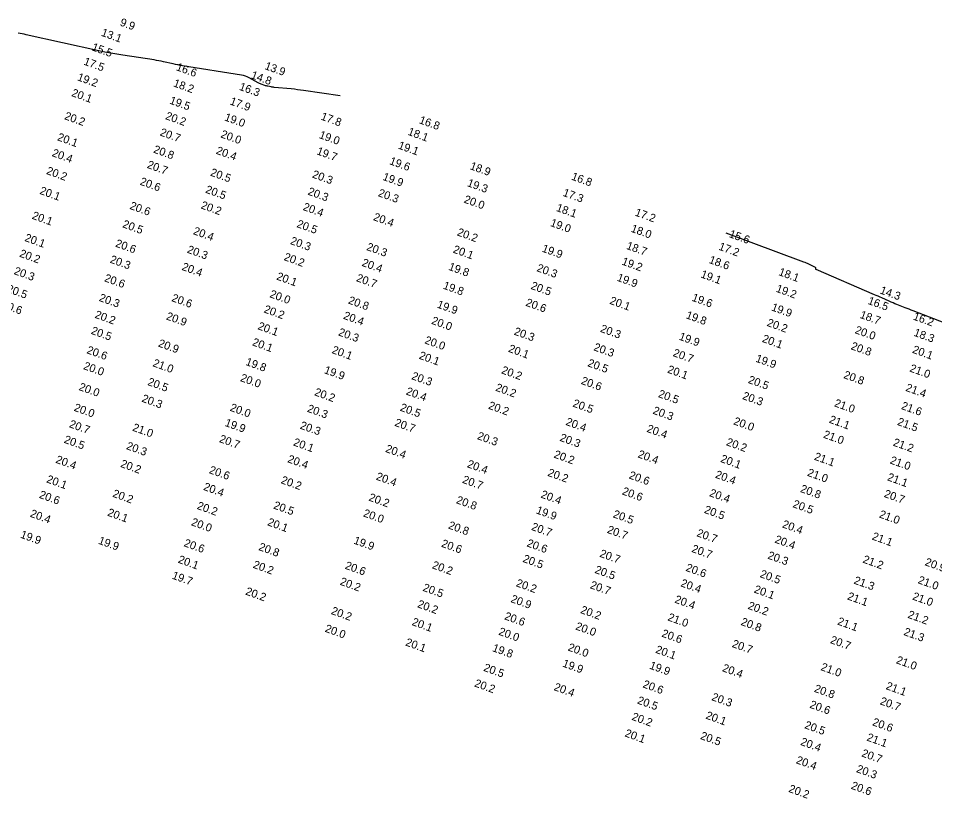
# Model space of a CAD drawing. Extents: x 988130 to 1132882, y 654656 to 841453.
# Drawn here: x 1050903 to 1051476, y 763044 to 763532 of the extents above; entities that cross this region are included whole.
import ezdxf

# ---------------------------------------------------------------- set-up
doc = ezdxf.new("R2010")
doc.units = 0
doc.layers.add('V-TOPO-MAJR', color=7, linetype='Continuous')
doc.layers.add('V-TOPO-SOUN', color=7, linetype='Continuous')

msp = doc.modelspace()

# ---------------------------------------------------------------- linework, layer by layer
at = {"layer": 'V-TOPO-MAJR'}
for points in [[(1051104.26, 763483.07), (1051081.43, 763486.43), (1051079.49, 763486.7), (1051077.56, 763486.94), (1051075.62, 763487.17), (1051073.67, 763487.36), (1051062.99, 763488.37), (1051062.5, 763488.43), (1051062.01, 763488.49), (1051061.52, 763488.57), (1051061.04, 763488.66), (1051059.09, 763489.04), (1051058.61, 763489.14), (1051058.13, 763489.26), (1051057.65, 763489.4), (1051057.19, 763489.56), (1051054.96, 763490.37), (1051054.44, 763490.57), (1051053.93, 763490.79), (1051053.42, 763491.03), (1051052.93, 763491.29), (1051047.33, 763494.39), (1051046.22, 763494.95), (1051045.07, 763495.4), (1051043.89, 763495.75), (1051042.67, 763496), (1051005.81, 763501.82), (1051004.32, 763502.07), (1051002.82, 763502.35), (1051001.33, 763502.65), (1050999.85, 763502.98), (1050993.92, 763504.36), (1050992.44, 763504.68), (1050990.95, 763504.98), (1050989.45, 763505.25), (1050987.95, 763505.49), (1050968.4, 763508.42), (1050964.64, 763509.02), (1050960.9, 763509.68), (1050957.17, 763510.4), (1050953.45, 763511.19), (1050908, 763521.24), (1050906.76, 763521.51), (1050905.52, 763521.78), (1050904.29, 763522.04), (1050903.05, 763522.3)], [(1051498.2, 763334.94), (1051462.1, 763348.78), (1051460.84, 763349.26), (1051459.58, 763349.75), (1051458.32, 763350.24), (1051457.07, 763350.73), (1051451.9, 763352.75), (1051450.72, 763353.22), (1051449.55, 763353.71), (1051448.38, 763354.21), (1051447.22, 763354.73), (1051442.59, 763356.82), (1051441.44, 763357.35), (1051440.27, 763357.86), (1051439.11, 763358.37), (1051437.95, 763358.88), (1051401.44, 763374.61), (1051401.34, 763374.67), (1051401.27, 763374.75), (1051401.23, 763374.86), (1051401.23, 763374.98), (1051401.3, 763375.51), (1051401.3, 763375.63), (1051401.27, 763375.74), (1051401.2, 763375.82), (1051401.09, 763375.89), (1051396.91, 763377.96), (1051396.17, 763378.31), (1051395.42, 763378.65), (1051394.66, 763378.96), (1051393.89, 763379.26), (1051345.37, 763397.22)]]:
    msp.add_lwpolyline(points, dxfattribs=at)

# ---------------------------------------------------------------- texts
at = {"layer": 'V-TOPO-SOUN'}
for s, p in [('9.9', (1050966.3, 763527.12)), ('13.1 ', (1050954.58, 763520.72)), ('15.5 ', (1050948.69, 763511.65)), ('17.5 ', (1050943.63, 763502.7)), ('16.6 ', (1051001.4, 763499.19)), ('13.9 ', (1051056.72, 763499.88)), ('19.2 ', (1050939.65, 763492.91)), ('14.8 ', (1051048.14, 763494.18)), ('18.2 ', (1050999.63, 763489.13)), ('16.3 ', (1051040.77, 763486.95)), ('20.1 ', (1050936.04, 763483.07)), ('19.5 ', (1050997.28, 763478.34)), ('17.9 ', (1051034.96, 763477.83)), ('20.2 ', (1050931.61, 763468.61)), ('20.2 ', (1050994.68, 763468.66)), ('19.0 ', (1051031.58, 763467.86)), ('17.8 ', (1051091.76, 763468.34)), ('16.8 ', (1051153.15, 763466.08)), ('20.7 ', (1050991.28, 763458.45)), ('18.1 ', (1051146.06, 763458.86)), ('20.1 ', (1050927.17, 763455.44)), ('20.0 ', (1051029.22, 763457.25)), ('19.0 ', (1051090.67, 763456.81)), ('20.8 ', (1050987.18, 763447.75)), ('20.4 ', (1051026.33, 763447.02)), ('19.7 ', (1051089.16, 763446.68)), ('19.1 ', (1051140.04, 763450.26)), ('20.4 ', (1050923.85, 763445.55)), ('19.6 ', (1051134.64, 763440.49)), ('20.7 ', (1050983.24, 763438.21)), ('18.9 ', (1051184.91, 763437.38)), ('20.2 ', (1050920.36, 763434.37)), ('20.5 ', (1051022.73, 763433.37)), ('20.3 ', (1051086.36, 763432.18)), ('19.9 ', (1051130.38, 763430.68)), ('16.8 ', (1051248.26, 763430.86)), ('20.6 ', (1050978.76, 763427.71)), ('19.3 ', (1051183.17, 763426.79)), ('20.1 ', (1050916.17, 763421.97)), ('20.5 ', (1051019.7, 763422.7)), ('20.3 ', (1051083.62, 763421.49)), ('20.3 ', (1051127.53, 763420.54)), ('17.3 ', (1051242.93, 763420.72)), ('20.6 ', (1050972.43, 763412.54)), ('20.2 ', (1051016.84, 763412.89)), ('20.4 ', (1051080.59, 763411.87)), ('20.0 ', (1051181.13, 763416.53)), ('20.1 ', (1050911.38, 763406.42)), ('18.1 ', (1051238.77, 763411.31)), ('17.2 ', (1051287.96, 763408.4)), ('20.5 ', (1050967.89, 763401.1)), ('20.5 ', (1051076.71, 763401.2)), ('20.4 ', (1051124.56, 763405.56)), ('19.0 ', (1051235.08, 763401.91)), ('20.4 ', (1051012.05, 763396.79)), ('20.2 ', (1051176.89, 763396.03)), ('18.0 ', (1051285.43, 763398.3)), ('15.6 ', (1051346.74, 763394.95)), ('20.1 ', (1050906.77, 763392.55)), ('20.6 ', (1050963.43, 763389.03)), ('20.3 ', (1051072.66, 763390.64)), ('20.3 ', (1051008.26, 763385.22)), ('20.3 ', (1051120.31, 763386.89)), ('20.1 ', (1051174.3, 763385.3)), ('19.9 ', (1051229.88, 763385.87)), ('18.7 ', (1051282.58, 763387.58)), ('17.2 ', (1051340.24, 763387.08)), ('20.2 ', (1050903.56, 763382.73)), ('20.3 ', (1050960.04, 763379.01)), ('20.2 ', (1051068.69, 763380.59)), ('19.2 ', (1051279.74, 763377.81)), ('18.6 ', (1051334.18, 763378.78)), ('20.3 ', (1050900.09, 763371.83)), ('20.4 ', (1051004.95, 763374.47)), ('20.4 ', (1051117.37, 763377)), ('19.8 ', (1051171.5, 763374.49)), ('20.3 ', (1051226.61, 763373.68)), ('20.6 ', (1050956.54, 763367.37)), ('20.1 ', (1051064.07, 763368.44)), ('20.7 ', (1051113.94, 763367.44)), ('19.9 ', (1051276.73, 763367.68)), ('19.1 ', (1051329.03, 763369.78)), ('18.1 ', (1051377.68, 763371.22)), ('20.5 ', (1050895.56, 763360.72)), ('19.8 ', (1051168.11, 763362.74)), ('20.5 ', (1051222.92, 763362.61)), ('19.2 ', (1051376.05, 763360.81)), ('20.3 ', (1050953.23, 763355.11)), ('20.6 ', (1050998.57, 763354.97)), ('20.0 ', (1051059.85, 763357.4)), ('19.6 ', (1051323.52, 763355.18)), ('14.3 ', (1051440.98, 763359.75)), ('20.6 ', (1050892.35, 763350.84)), ('20.8 ', (1051108.88, 763353.48)), ('19.9 ', (1051164.35, 763350.94)), ('20.6 ', (1051219.71, 763352.08)), ('20.1 ', (1051272.19, 763353.29)), ('19.9 ', (1051373.17, 763349.16)), ('16.5 ', (1051433.42, 763353.2)), ('20.2 ', (1050950.59, 763344.58)), ('20.9 ', (1050995.15, 763343.55)), ('20.2 ', (1051056.17, 763347.92)), ('20.4 ', (1051105.84, 763343.94)), ('19.8 ', (1051319.82, 763344.26)), ('18.7 ', (1051428.48, 763344.48)), ('16.2 ', (1051461.71, 763343.42)), ('20.1 ', (1051052.39, 763337.41)), ('20.0 ', (1051160.84, 763340.8)), ('20.2 ', (1051370.4, 763339.51)), ('20.5 ', (1050948.24, 763334.55)), ('20.3 ', (1051102.67, 763333.59)), ('20.3 ', (1051212.39, 763334.06)), ('20.3 ', (1051266.32, 763335.78)), ('20.0 ', (1051425.39, 763334.94)), ('18.3 ', (1051462.1, 763333.32)), ('20.9 ', (1050990.18, 763326.62)), ('20.1 ', (1051048.92, 763327.37)), ('20.0 ', (1051156.58, 763328.6)), ('19.9 ', (1051315.48, 763330.89)), ('20.1 ', (1051367.41, 763329.51)), ('20.6 ', (1050945.54, 763322.41)), ('20.1 ', (1051098.63, 763322.51)), ('20.1 ', (1051208.91, 763323.32)), ('20.3 ', (1051262.14, 763324.26)), ('20.7 ', (1051311.7, 763320.64)), ('20.8 ', (1051422.86, 763324.91)), ('20.1 ', (1051461.24, 763322.71)), ('21.0 ', (1050986.8, 763314.29)), ('19.8 ', (1051044.79, 763315.09)), ('20.1 ', (1051153.07, 763319)), ('20.5 ', (1051258.39, 763314.3)), ('19.9 ', (1051363.32, 763317.13)), ('20.0 ', (1050943.48, 763312.51)), ('19.9 ', (1051093.83, 763309.96)), ('20.2 ', (1051204.54, 763309.86)), ('20.1 ', (1051308.2, 763310.33)), ('21.0 ', (1051459.57, 763311.02)), ('20.0 ', (1051041.47, 763305.04)), ('20.3 ', (1051148.43, 763306.22)), ('20.6 ', (1051254.33, 763303.25)), ('20.5 ', (1051358.67, 763303.84)), ('20.8 ', (1051418.26, 763306.9)), ('20.0 ', (1050940.63, 763299.43)), ('20.5 ', (1050983.54, 763302.57)), ('20.2 ', (1051200.88, 763299.02)), ('21.4 ', (1051457.03, 763298.92)), ('20.3 ', (1050979.9, 763292.16)), ('20.2 ', (1051087.76, 763296.16)), ('20.4 ', (1051144.98, 763296.65)), ('20.5 ', (1051302.49, 763295.05)), ('20.3 ', (1051355.1, 763293.8)), ('20.0 ', (1050937.54, 763286.48)), ('20.0 ', (1051035.04, 763286.49)), ('20.3 ', (1051083.24, 763285.87)), ('20.5 ', (1051141.26, 763286.55)), ('20.2 ', (1051196.37, 763287.77)), ('20.5 ', (1051249.1, 763289.13)), ('21.0 ', (1051412.45, 763289.27)), ('21.6 ', (1051454.28, 763287.59)), ('20.3 ', (1051299.11, 763284.65)), ('20.7 ', (1050934.62, 763276.22)), ('19.9 ', (1051031.81, 763277.02)), ('20.3 ', (1051078.76, 763275.33)), ('20.7 ', (1051137.88, 763277.08)), ('20.4 ', (1051244.74, 763277.64)), ('20.0 ', (1051349.52, 763277.99)), ('21.1 ', (1051409.26, 763279.03)), ('21.5 ', (1051451.83, 763277.65)), ('21.0 ', (1050974.12, 763274.04)), ('20.3 ', (1051189.44, 763268.76)), ('20.4 ', (1051295.32, 763273.32)), ('21.0 ', (1051405.58, 763269.68)), ('20.5 ', (1050931.35, 763266.51)), ('20.7 ', (1051028.32, 763266.94)), ('20.1 ', (1051074.55, 763264.83)), ('20.3 ', (1051241.02, 763267.7)), ('20.2 ', (1051345, 763264.97)), ('21.2 ', (1051449.15, 763264.72)), ('20.3 ', (1050970.26, 763262.52)), ('20.4 ', (1051132.13, 763260.77)), ('20.2 ', (1051237.3, 763257.26)), ('20.4 ', (1051289.76, 763257.37)), ('20.4 ', (1050926.16, 763254.01)), ('20.2 ', (1050966.62, 763251.4)), ('20.4 ', (1051070.99, 763254.36)), ('20.1 ', (1051341.4, 763254.51)), ('21.1 ', (1051399.92, 763255.9)), ('21.0 ', (1051447.28, 763253.57)), ('20.6 ', (1051021.96, 763247.52)), ('20.4 ', (1051183.15, 763251.24)), ('20.2 ', (1051233.43, 763245.84)), ('21.0 ', (1051395.6, 763245.86)), ('20.1 ', (1050920.39, 763241.76)), ('20.2 ', (1051066.87, 763241.22)), ('20.4 ', (1051126.26, 763243.47)), ('20.7 ', (1051180.16, 763241.48)), ('20.6 ', (1051284.22, 763244.22)), ('20.4 ', (1051338.13, 763244.64)), ('21.1 ', (1051445.56, 763243.06)), ('20.4 ', (1051018.43, 763237.05)), ('20.6 ', (1051279.95, 763234.25)), ('20.8 ', (1051391.25, 763235.77)), ('20.6 ', (1050915.83, 763232.08)), ('20.2 ', (1050961.67, 763232.78)), ('20.2 ', (1051121.69, 763230.39)), ('20.8 ', (1051176.33, 763228.75)), ('20.4 ', (1051229.17, 763232.25)), ('20.4 ', (1051334.47, 763233.16)), ('20.7 ', (1051443.56, 763232.65)), ('20.2 ', (1051014.41, 763225.17)), ('20.5 ', (1051062.17, 763225.43)), ('20.5 ', (1051331.19, 763222.7)), ('20.5 ', (1051386.54, 763226.27)), ('20.4 ', (1050910.17, 763220.29)), ('20.1 ', (1050958.5, 763220.96)), ('20.0 ', (1051118.24, 763220.52)), ('19.9 ', (1051226.22, 763222.38)), ('20.5 ', (1051274.28, 763219.94)), ('21.0 ', (1051440.49, 763219.85)), ('20.0 ', (1051010.82, 763214.98)), ('20.1 ', (1051058.42, 763214.96)), ('20.8 ', (1051171.4, 763212.94)), ('20.7 ', (1051223.25, 763212.07)), ('20.4 ', (1051379.96, 763213.64)), ('19.9 ', (1050904.1, 763207.19)), ('20.7 ', (1051270.58, 763210.22)), ('20.7 ', (1051326.52, 763208.13)), ('21.1 ', (1051436.04, 763206.06)), ('19.9 ', (1050952.78, 763203.4)), ('20.6 ', (1051006.25, 763201.89)), ('19.9 ', (1051112.25, 763203.51)), ('20.6 ', (1051167.01, 763201.58)), ('20.6 ', (1051220.4, 763201.78)), ('20.4 ', (1051375.3, 763204.14)), ('20.8 ', (1051052.93, 763199.47)), ('20.7 ', (1051265.93, 763195.3)), ('20.7 ', (1051323.36, 763198.31)), ('20.3 ', (1051370.86, 763194.14)), ('20.1 ', (1051002.58, 763191.58)), ('20.2 ', (1051049.4, 763188.4)), ('20.5 ', (1051217.91, 763192.08)), ('21.2 ', (1051430.26, 763191.66)), ('20.9 ', (1051469.08, 763189.99)), ('20.6 ', (1051106.87, 763187.81)), ('20.2 ', (1051161.28, 763188.1)), ('20.5 ', (1051262.88, 763185.21)), ('20.6 ', (1051319.69, 763186.5)), ('19.7 ', (1050998.81, 763181.62)), ('20.2 ', (1051103.72, 763177.83)), ('20.5 ', (1051366.07, 763182.55)), ('21.3 ', (1051424.67, 763178.52)), ('21.0 ', (1051464.72, 763178.77)), ('20.2 ', (1051044.68, 763171.69)), ('20.5 ', (1051155.44, 763174.04)), ('20.2 ', (1051213.69, 763176.88)), ('20.7 ', (1051259.95, 763175.64)), ('20.4 ', (1051316.48, 763176.84)), ('20.1 ', (1051362.34, 763172.96)), ('20.9 ', (1051210.39, 763166.98)), ('20.4 ', (1051312.76, 763166.64)), ('21.1 ', (1051420.62, 763168.64)), ('21.0 ', (1051461.26, 763168.57)), ('20.2 ', (1051152.08, 763163.75)), ('20.2 ', (1051253.94, 763160.13)), ('20.2 ', (1051358.52, 763162.76)), ('20.2 ', (1051098.22, 763159.53)), ('20.6 ', (1051206.45, 763156.21)), ('21.0 ', (1051308.43, 763155.53)), ('21.2 ', (1051458.34, 763157.17)), ('20.0 ', (1051094.35, 763148.45)), ('20.1 ', (1051148.63, 763152.63)), ('20.0 ', (1051250.82, 763149.89)), ('20.8 ', (1051354.12, 763152.68)), ('21.1 ', (1051414.4, 763152.96)), ('20.0 ', (1051202.81, 763146.59)), ('20.6 ', (1051304.63, 763145.41)), ('21.3 ', (1051455.81, 763146.42)), ('20.1 ', (1051144.61, 763139.88)), ('20.7 ', (1051348.59, 763138.93)), ('20.7 ', (1051409.95, 763141.35)), ('19.8 ', (1051198.89, 763136.31)), ('20.0 ', (1051246.1, 763136.75)), ('20.1 ', (1051300.8, 763135.33)), ('19.9 ', (1051242.7, 763126.68)), ('21.0 ', (1051451.13, 763128.76)), ('20.5 ', (1051193.37, 763124.05)), ('19.9 ', (1051297.03, 763125.39)), ('20.4 ', (1051342.52, 763123.8)), ('21.0 ', (1051404.03, 763124.48)), ('20.2 ', (1051187.7, 763114.29)), ('20.4 ', (1051237.35, 763111.97)), ('20.6 ', (1051292.86, 763113.7)), ('20.8 ', (1051399.87, 763110.96)), ('21.1 ', (1051444.69, 763112.61)), ('20.5 ', (1051289.42, 763103.6)), ('20.3 ', (1051335.86, 763105.72)), ('20.7 ', (1051441.05, 763103.13)), ('20.6 ', (1051397.1, 763100.99)), ('20.2 ', (1051285.98, 763093.43)), ('20.1 ', (1051332.19, 763094.19)), ('20.5 ', (1051393.92, 763088.18)), ('20.6 ', (1051436.25, 763090.03)), ('20.1 ', (1051281.64, 763083.09)), ('20.5 ', (1051328.83, 763081.46)), ('21.1 ', (1051432.73, 763080.5)), ('20.4 ', (1051391.36, 763077.76)), ('20.7 ', (1051429.5, 763070.58)), ('20.4 ', (1051388.61, 763066.3)), ('20.3 ', (1051426.26, 763060.78)), ('20.2 ', (1051383.94, 763048.4)), ('20.6 ', (1051422.95, 763050.37))]:
    msp.add_text(s, height=5, rotation=340, dxfattribs=at).set_placement(p)

doc.saveas('drawing.dxf')
